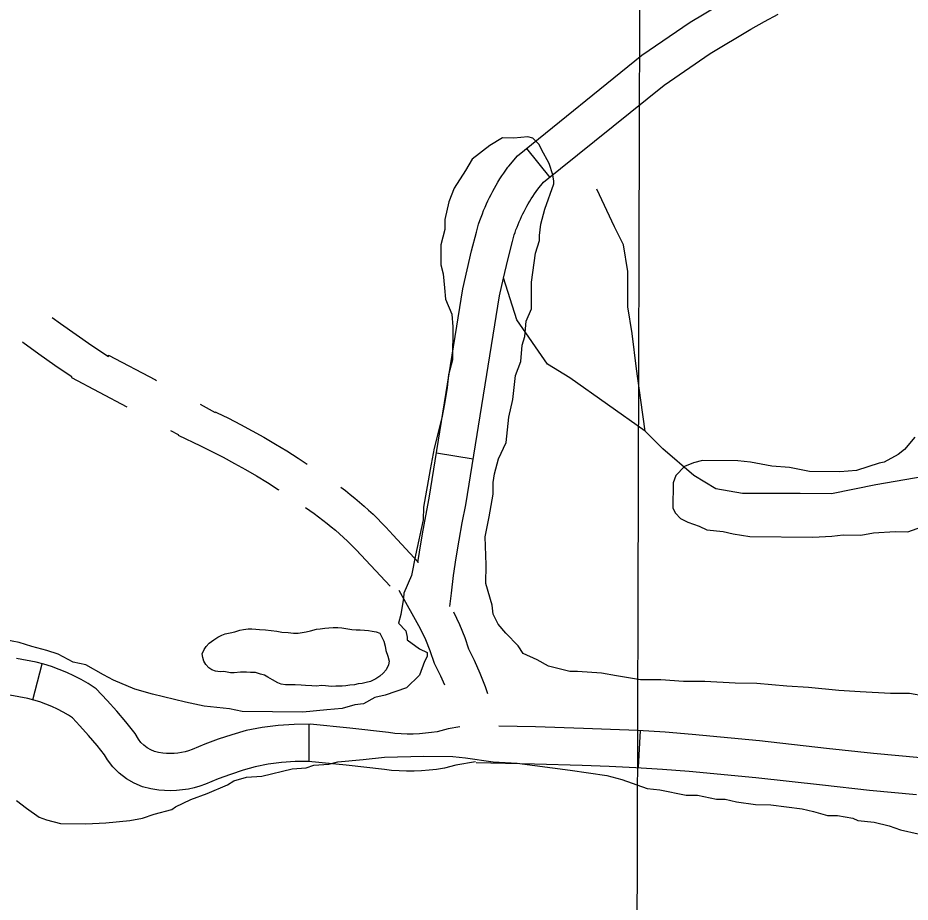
# Model space of a CAD drawing. Extents: x 3172231 to 3210228, y 940198 to 965780.
# Drawn here: x 3181240 to 3181959, y 958522 to 959236 of the extents above; entities that cross this region are included whole.
import ezdxf

# ---------------------------------------------------------------- set-up
doc = ezdxf.new("R2010")
doc.units = 0
for name, color, linetype in [('V-GRID-MAJR', 7, 'Continuous'), ('V-ROAD-CNTR', 7, 'Continuous'), ('V-SITE-VEGE', 7, 'Continuous'), ('V-TOPO-SHOR', 7, 'Continuous'), ('V-WETL-SWMP', 7, 'Continuous')]:
    doc.layers.add(name, color=color, linetype=linetype)

msp = doc.modelspace()

# ---------------------------------------------------------------- linework, layer by layer
at = {"layer": 'V-GRID-MAJR'}
msp.add_spline([(3181704.003, 945716.944), (3181720.753, 951778.211), (3181737.509, 957841.425), (3181754.265, 963904.69), (3181754.27, 963906.585)], degree=3, dxfattribs=at)
at = {"layer": 'V-ROAD-CNTR'}
for p, q in [((3181649.973, 959130.264), (3181668.833, 959106.934)), ((3181577.493, 958884.652), (3181607.112, 958879.888)), ((3181251.929, 958685.492), (3181259.507, 958714.519)), ((3181474.795, 958635.683), (3181474.775, 958665.683)), ((3181741.86, 958660.734), (3181740.026, 958630.79))]:
    msp.add_line(p, q, dxfattribs=at)
for points in [[(3181562.534, 958796.346), (3181563.731, 958804.581), (3181566.129, 958819.263), (3181568.783, 958833.9), (3181571.611, 958848.083), (3181598.759, 959016.867), (3181602.203, 959032.415), (3181605.835, 959047.595), (3181609.707, 959062.677), (3181611.452, 959069.159), (3181612.481, 959072.199), (3181613.448, 959074.89), (3181614.46, 959077.564), (3181615.52, 959080.224), (3181616.623, 959082.855), (3181617.771, 959085.469), (3181618.968, 959088.068), (3181620.21, 959090.646), (3181621.494, 959093.198), (3181622.826, 959095.731), (3181624.202, 959098.24), (3181625.619, 959100.72), (3181627.075, 959103.171), (3181628.578, 959105.606), (3181630.13, 959108.019), (3181631.717, 959110.394), (3181633.343, 959112.74), (3181634.988, 959115.028), (3181635.732, 959116.036), (3181642.717, 959124.398), (3181743.02, 959205.481), (3181781.949, 959232.224), (3181815.968, 959252.519)], [(3181588.309, 958760.762), (3181589.498, 958771.565), (3181591.316, 958785.802), (3181593.381, 958800.003), (3181595.695, 958814.169), (3181598.255, 958828.29), (3181601.141, 958842.767), (3181628.239, 959011.235), (3181631.439, 959025.679), (3181634.955, 959040.375), (3181638.721, 959055.049), (3181640.172, 959060.439), (3181640.809, 959062.317), (3181641.596, 959064.512), (3181642.424, 959066.7), (3181643.288, 959068.866), (3181644.193, 959071.023), (3181645.133, 959073.165), (3181646.108, 959075.284), (3181647.122, 959077.388), (3181648.172, 959079.472), (3181649.258, 959081.539), (3181650.38, 959083.586), (3181651.539, 959085.614), (3181652.737, 959087.629), (3181653.962, 959089.614), (3181655.22, 959091.571), (3181656.517, 959093.512), (3181657.853, 959095.438), (3181659.238, 959097.366), (3181659.334, 959097.496), (3181663.859, 959102.914), (3181760.97, 959181.415), (3181798.145, 959206.952), (3181830.896, 959226.491), (3181841.905, 959232.557), (3181853.133, 959238.489)], [(3181267.494, 958993.911), (3181274.295, 958988.931), (3181286.867, 958980.061), (3181299.619, 958971.391), (3181313.058, 958962.512), (3181313.058, 958963.484), (3181350.907, 958943.489), (3181351.676, 958943.07)], [(3181243.522, 958974.293), (3181243.948, 958973.97), (3181256.785, 958964.571), (3181269.785, 958955.399), (3181282.915, 958946.471), (3181283.058, 958946.376), (3181283.058, 958945.404), (3181327.817, 958921.758)], [(3181386.806, 958923.943), (3181399.076, 958917.262), (3181399.076, 958917.853), (3181400.125, 958917.357), (3181409.804, 958912.579), (3181419.4, 958907.632), (3181428.911, 958902.516), (3181438.325, 958897.236), (3181447.646, 958891.795), (3181456.876, 958886.191), (3181466.005, 958880.424), (3181473.283, 958875.648)], [(3181363.007, 958902.742), (3181369.076, 958899.438), (3181369.076, 958898.847), (3181387.077, 958890.343), (3181396.29, 958885.795), (3181405.42, 958881.088), (3181414.465, 958876.222), (3181423.425, 958871.196), (3181432.298, 958866.017), (3181441.078, 958860.685), (3181449.763, 958855.2), (3181450.333, 958854.826)], [(3181500.355, 958857.064), (3181504.123, 958854.209), (3181507.958, 958851.196), (3181511.74, 958848.117), (3181515.465, 958844.975), (3181519.137, 958841.768), (3181522.753, 958838.495), (3181526.313, 958835.16), (3181529.815, 958831.761), (3181533.252, 958828.306), (3181536.614, 958824.809), (3181542.621, 958818.379), (3181542.621, 958818.353), (3181563.051, 958796.357)], [(3181471.764, 958840.523), (3181475.252, 958838.157), (3181478.813, 958835.65), (3181482.328, 958833.084), (3181485.795, 958830.457), (3181489.218, 958827.768), (3181492.596, 958825.017), (3181495.925, 958822.209), (3181499.203, 958819.346), (3181502.431, 958816.425), (3181505.609, 958813.448), (3181508.731, 958810.417), (3181511.802, 958807.33), (3181514.838, 958804.171), (3181512.621, 958806.545), (3181512.621, 958806.571), (3181540.007, 958777.086)], [(3181547.034, 958773.809), (3181564.438, 958742.951), (3181568.493, 958734.236), (3181572.085, 958725.321), (3181575.632, 958714.97), (3181580.682, 958704.704), (3181583.853, 958697.483)], [(3181591.306, 958756.321), (3181596.025, 958746.178), (3181600.207, 958735.797), (3181603.394, 958726.5), (3181607.888, 958717.362), (3181612.503, 958706.856), (3181616.653, 958696.156), (3181618.513, 958690.667)], [(3181596.338, 958663.604), (3181586.902, 958662.012), (3181577.894, 958659.701), (3181573.482, 958659.016), (3181568.594, 958658.445), (3181563.683, 958658.059), (3181558.757, 958657.86), (3181553.83, 958657.85), (3181548.907, 958658.028), (3181544.001, 958658.391), (3181538.886, 958658.967), (3181507.728, 958662.661), (3181475.738, 958665.683), (3181462.606, 958665.675), (3181449.71, 958664.843), (3181436.896, 958663.193), (3181423.975, 958660.685), (3181412.438, 958657.233), (3181401.489, 958653.586), (3181390.657, 958649.596), (3181380.467, 958645.481), (3181377.542, 958644.438), (3181374.685, 958643.61), (3181371.775, 958642.959), (3181368.822, 958642.486), (3181365.844, 958642.195), (3181362.861, 958642.089), (3181359.887, 958642.164), (3181356.909, 958642.422), (3181353.275, 958642.944), (3181350.129, 958643.809), (3181347.073, 958645.088), (3181344.184, 958646.768), (3181341.53, 958648.812), (3181339.189, 958651.157), (3181337.203, 958653.736), (3181334.571, 958658.224), (3181326.907, 958667.747), (3181319.587, 958676.376), (3181312.04, 958684.812), (3181303.159, 958694.233), (3181296.481, 958698.534), (3181290.884, 958701.795), (3181285.134, 958704.801), (3181279.248, 958707.549), (3181273.242, 958710.025), (3181267.137, 958712.225), (3181260.95, 958714.142), (3181254.54, 958715.815), (3181238.85, 958718.799)], [(3181608.946, 958635.307), (3181593.136, 958632.64), (3181583.938, 958630.281), (3181577.528, 958629.284), (3181571.508, 958628.581), (3181565.463, 958628.107), (3181559.395, 958627.862), (3181553.32, 958627.848), (3181547.257, 958628.068), (3181541.215, 958628.515), (3181535.442, 958629.165), (3181504.55, 958632.827), (3181474.334, 958635.683), (3181463.582, 958635.675), (3181452.594, 958634.967), (3181441.676, 958633.561), (3181431.151, 958631.517), (3181421.48, 958628.625), (3181411.417, 958625.272), (3181401.461, 958621.606), (3181391.127, 958617.431), (3181386.76, 958615.874), (3181382.143, 958614.538), (3181377.429, 958613.481), (3181372.654, 958612.718), (3181367.84, 958612.247), (3181363.017, 958612.075), (3181358.213, 958612.196), (3181353.477, 958612.606), (3181347.137, 958613.518), (3181340.323, 958615.393), (3181333.687, 958618.168), (3181327.418, 958621.814), (3181321.678, 958626.236), (3181316.597, 958631.325), (3181312.281, 958636.93), (3181309.813, 958641.138), (3181303.779, 958648.635), (3181296.965, 958656.668), (3181289.942, 958664.518), (3181283.839, 958670.993), (3181280.801, 958672.95), (3181276.376, 958675.527), (3181271.832, 958677.903), (3181267.18, 958680.075), (3181262.434, 958682.031), (3181257.607, 958683.771), (3181252.718, 958685.286), (3181247.942, 958686.533), (3181233.518, 958689.275)], [(3181627.882, 958664.482), (3181657.239, 958663.847), (3181696.054, 958662.646), (3181717.929, 958661.902), (3181739.872, 958660.856), (3181761.8, 958659.513), (3181783.774, 958657.866), (3181838.042, 958652.565), (3181892.071, 958646.586), (3181929.836, 958642.409), (3181967.912, 958638.792)], [(3181609.354, 958634.875), (3181656.451, 958633.857), (3181695.08, 958632.662), (3181716.705, 958631.926), (3181738.24, 958630.9), (3181759.762, 958629.581), (3181781.194, 958627.976), (3181834.934, 958622.725), (3181888.773, 958616.768), (3181926.768, 958612.565), (3181964.574, 958608.974)]]:
    msp.add_lwpolyline(points, dxfattribs=at)
at = {"layer": 'V-SITE-VEGE'}
for points in [[(3181971.115, 958688.366), (3181958.909, 958690.512), (3181943.623, 958690.649), (3181919.18, 958691.889), (3181901.87, 958693.062), (3181877.435, 958695.321), (3181860.124, 958696.497), (3181835.691, 958698.753), (3181818.369, 958698.909), (3181793.924, 958700.148), (3181776.604, 958700.304), (3181758.277, 958701.487), (3181741.972, 958701.635), (3181722.641, 958704.865), (3181710.433, 958707.013), (3181691.086, 958708.207), (3181684.972, 958708.26), (3181667.687, 958712.491), (3181658.566, 958717.669), (3181647.404, 958722.865), (3181643.384, 958729.015), (3181633.285, 958739.294), (3181627.237, 958746.48), (3181623.236, 958754.668), (3181622.279, 958761.809), (3181617.341, 958779.176), (3181617.479, 958794.458), (3181616.661, 958816.882), (3181619.865, 958833.16), (3181623.086, 958851.467), (3181623.17, 958860.638), (3181624.251, 958867.761), (3181627.42, 958879.96), (3181633.652, 958893.15), (3181635.872, 958913.509), (3181639.056, 958927.744), (3181641.268, 958947.086), (3181645.444, 958958.253), (3181646.583, 958971.492), (3181648.686, 958978.604), (3181649.814, 958990.823), (3181653.98, 959000.975), (3181654.173, 959022.368), (3181657.441, 959045.777), (3181660.589, 959055.937), (3181660.626, 959060.012), (3181661.728, 959069.173), (3181664.894, 959081.371), (3181672.209, 959101.685), (3181672.228, 959103.723), (3181671.255, 959108.826), (3181668.279, 959118.022), (3181662.268, 959129.286), (3181660.267, 959133.38), (3181655.217, 959138.518), (3181651.152, 959139.575), (3181639.935, 959138.658), (3181630.766, 959138.74), (3181620.522, 959132.718), (3181606.157, 959121.639), (3181600.982, 959112.515), (3181591.682, 959098.333), (3181587.506, 959087.163), (3181584.321, 959072.925), (3181584.248, 959064.776), (3181581.079, 959052.576), (3181580.934, 959036.274), (3181582.908, 959029.124), (3181583.828, 959017.908), (3181584.764, 959008.728), (3181589.747, 958996.457), (3181590.674, 958986.26), (3181590.437, 958959.769), (3181587.271, 958947.571), (3181586.159, 958937.39), (3181584.002, 958924.164), (3181581.864, 958912.974), (3181575.531, 958888.578), (3181572.318, 958871.285), (3181566.948, 958840.766)], [(3181963.234, 958897.405), (3181954.991, 958887.29), (3181949.861, 958883.26), (3181938.599, 958877.249), (3181934.513, 958876.266), (3181916.12, 958870.318), (3181902.865, 958869.417), (3181878.412, 958869.639), (3181862.139, 958872.842), (3181847.885, 958873.988), (3181830.591, 958877.202), (3181820.413, 958878.312), (3181791.884, 958878.568), (3181784.735, 958876.594), (3181777.575, 958873.601), (3181770.378, 958866.534), (3181768.285, 958860.439), (3181768.103, 958840.061), (3181770.104, 958835.967), (3181774.142, 958831.857), (3181780.227, 958828.746), (3181789.369, 958825.607), (3181795.456, 958822.494), (3181808.69, 958821.357), (3181816.825, 958819.245), (3181830.051, 958817.089), (3181880.993, 958816.63), (3181896.283, 958817.511), (3181905.464, 958818.449), (3181919.729, 958818.32), (3181929.936, 958820.265), (3181947.264, 958821.128), (3181957.453, 958821.037), (3181971.762, 958826.004)], [(3181566.948, 958840.766), (3181566.858, 958830.577), (3181560.487, 958802.104), (3181557.286, 958785.83), (3181551.044, 958771.621), (3181551.007, 958767.546), (3181548.848, 958754.318), (3181546.747, 958747.205), (3181552.807, 958741.036), (3181553.78, 958735.933), (3181553.759, 958733.895), (3181563.884, 958726.672), (3181569.969, 958723.561), (3181569.942, 958720.503), (3181567.868, 958716.446), (3181563.692, 958705.276), (3181553.411, 958695.18), (3181536.036, 958689.222), (3181527.866, 958687.258), (3181518.652, 958682.247), (3181511.511, 958681.29), (3181501.296, 958678.327), (3181489.059, 958677.417), (3181469.683, 958675.554), (3181420.778, 958675.994), (3181410.606, 958678.124), (3181390.249, 958680.344), (3181374.993, 958683.539), (3181348.558, 958689.89), (3181334.33, 958694.092), (3181317.076, 958701.379), (3181308.962, 958705.53), (3181294.769, 958713.808), (3181284.601, 958715.938), (3181272.427, 958722.16), (3181263.285, 958725.302), (3181251.085, 958728.468), (3181240.925, 958731.616), (3181229.737, 958733.754)], [(3181461.12, 958629.779), (3181472.337, 958630.696), (3181478.467, 958632.679), (3181490.703, 958633.588), (3181497.851, 958635.562), (3181518.251, 958637.414), (3181535.587, 958639.298), (3181567.182, 958640.033), (3181590.615, 958639.822), (3181600.791, 958638.71), (3181623.18, 958635.454), (3181642.53, 958634.26), (3181685.276, 958628.781), (3181714.785, 958624.44), (3181726.985, 958621.273), (3181747.297, 958613.958), (3181757.478, 958612.848), (3181778.836, 958608.578), (3181788.007, 958608.496), (3181803.263, 958605.303), (3181810.392, 958605.238), (3181819.545, 958603.12), (3181834.808, 958600.943), (3181847.037, 958600.832), (3181872.479, 958597.547), (3181881.632, 958595.43), (3181892.812, 958592.27), (3181900.961, 958592.198), (3181913.169, 958590.05), (3181917.226, 958587.975), (3181930.462, 958586.836), (3181942.66, 958583.67), (3181951.802, 958580.531), (3181966.04, 958577.346)], [(3181238.762, 958604.269), (3181246.858, 958598.084), (3181256.981, 958590.859), (3181263.076, 958588.766), (3181274.258, 958585.608), (3181294.634, 958585.423), (3181310.944, 958586.298), (3181330.318, 958588.159), (3181340.528, 958590.107), (3181349.725, 958593.081), (3181364.026, 958597.027), (3181367.1, 958599.038), (3181379.382, 958605.041), (3181392.674, 958610.016), (3181409.039, 958617.001), (3181414.159, 958620.012), (3181424.377, 958622.977), (3181436.612, 958623.887), (3181461.12, 958629.779)]]:
    msp.add_lwpolyline(points, dxfattribs=at)
at = {"layer": 'V-TOPO-SHOR'}
for points in [[(3181992.596, 958869.409), (3181931.727, 958858.822), (3181895.92, 958851.753), (3181870.868, 958851.815), (3181824.341, 958851.93), (3181802.876, 958855.562), (3181785.008, 958866.343), (3181760.008, 958887.879), (3181745.728, 958902.23), (3181742.211, 958927.292), (3181738.694, 958952.353), (3181735.186, 958980.994), (3181731.66, 959002.476), (3181731.731, 959031.108), (3181728.205, 959052.59), (3181721.082, 959066.924), (3181706.842, 959097.38)], [(3181745.728, 958902.23), (3181684.992, 958945.328), (3181667.124, 958956.109), (3181642.16, 958991.96), (3181631.507, 959025.987)]]:
    msp.add_lwpolyline(points, dxfattribs=at)
at = {"layer": 'V-WETL-SWMP'}
msp.add_lwpolyline([(3181531.734, 958739.121), (3181534.916, 958732.847), (3181536.035, 958728.673), (3181536.698, 958725.198), (3181538.276, 958720.557), (3181539.397, 958716.615), (3181538.676, 958713.615), (3181536.79, 958709.699), (3181534.453, 958706.945), (3181531.886, 958704.423), (3181528.629, 958702.371), (3181524.216, 958700.328), (3181520.738, 958699.434), (3181517.492, 958698.538), (3181514.252, 958698.336), (3181511.239, 958697.669), (3181507.534, 958697.24), (3181504.292, 958696.806), (3181501.283, 958696.602), (3181496.193, 958696.416), (3181492.721, 958696.216), (3181488.1, 958696.72), (3181485.095, 958696.978), (3181480.465, 958696.557), (3181476.998, 958696.819), (3181471.912, 958697.096), (3181468.444, 958697.359), (3181463.589, 958697.633), (3181459.426, 958697.671), (3181455.723, 958697.473), (3181452.258, 958697.966), (3181449.493, 958699.148), (3181445.119, 958701.5), (3181441.439, 958703.846), (3181438.676, 958705.258), (3181435.678, 958706.211), (3181431.525, 958707.404), (3181427.593, 958707.439), (3181424.357, 958707.7), (3181419.5, 958707.743), (3181414.408, 958707.326), (3181411.401, 958707.353), (3181406.09, 958708.326), (3181403.081, 958708.122), (3181399.384, 958708.617), (3181396.386, 958709.57), (3181393.856, 958711.211), (3181391.568, 958714.008), (3181389.972, 958716.566), (3181389.074, 958719.581), (3181388.407, 958722.594), (3181390.057, 958726.049), (3181391.699, 958728.579), (3181394.266, 958731.1), (3181397.991, 958733.842), (3181401.248, 958735.895), (3181404.269, 958737.487), (3181407.055, 958738.619), (3181410.995, 958739.509), (3181414.935, 958740.398), (3181418.88, 958741.751), (3181421.891, 958742.187), (3181425.597, 958742.847), (3181428.602, 958742.589), (3181431.838, 958742.329), (3181434.843, 958742.071), (3181439.698, 958741.796), (3181444.088, 958741.294), (3181448.71, 958740.79), (3181452.635, 958740.061), (3181457.953, 958739.782), (3181462.112, 958739.282), (3181466.044, 958739.247), (3181472.299, 958740.347), (3181475.775, 958741.01), (3181480.644, 958742.354), (3181483.655, 958742.79), (3181487.36, 958743.219), (3181490.602, 958743.653), (3181494.073, 958743.853), (3181498.005, 958743.818), (3181501.241, 958743.557), (3181504.475, 958743.066), (3181509.093, 958742.099), (3181512.791, 958741.835), (3181516.029, 958741.806), (3181519.496, 958741.543), (3181522.732, 958741.283), (3181525.735, 958740.793), (3181528.738, 958740.304)], close=True, dxfattribs=at)

doc.saveas('drawing.dxf')
